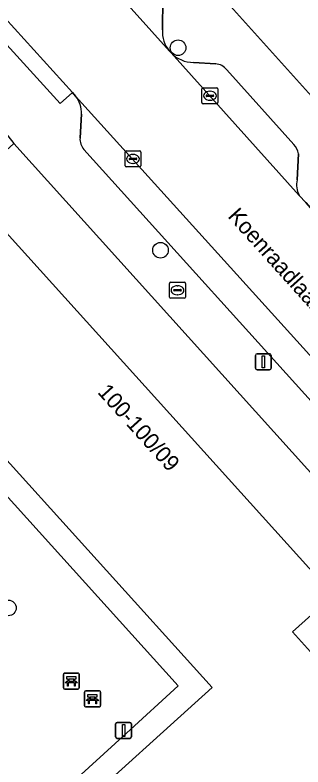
# Model space of a CAD drawing. Extents: x 158352 to 159489, y 383828 to 384603.
# Drawn here: x 159119.47 to 159137.51, y 384115.21 to 384162.33 of the extents above; entities that cross this region are included whole.
import ezdxf

# ---------------------------------------------------------------- set-up
doc = ezdxf.new("R2010")
doc.units = 0
for name, color, linetype in [('IMGEO_Bank', 7, 'Continuous'), ('IMGEO_Boom', 7, 'Continuous'), ('IMGEO_Brandkraan', 7, 'Continuous'), ('IMGEO_Erf', 7, 'Continuous'), ('IMGEO_Groenvoorziening', 7, 'Continuous'), ('IMGEO_Kolk', 7, 'Continuous'), ('IMGEO_Lichtmast', 7, 'Continuous'), ('IMGEO_Openbare_ruimte_label', 7, 'Continuous'), ('IMGEO_Pand', 7, 'Continuous'), ('IMGEO_Pand_nummerreeks', 7, 'Continuous'), ('IMGEO_Parkeervlak_open', 7, 'Continuous'), ('IMGEO_Rijbaan_lokaal_open', 7, 'Continuous'), ('IMGEO_Voetpad_open', 7, 'Continuous')]:
    doc.layers.add(name, color=color, linetype=linetype)

msp = doc.modelspace()

# ---------------------------------------------------------------- linework, layer by layer
at = {"layer": 'IMGEO_Bank'}
for p, q in [((159122.493, 384120.168), (159122.493, 384121.009)), ((159122.493, 384121.009), (159122.493, 384120.168)), ((159122.568, 384121.093), (159123.409, 384121.093)), ((159123.409, 384121.093), (159122.568, 384121.093)), ((159122.802, 384120.599), (159122.802, 384120.705)), ((159122.846, 384120.705), (159122.846, 384120.599)), ((159123.134, 384120.711), (159122.852, 384120.711)), ((159123.14, 384120.599), (159123.14, 384120.705)), ((159123.184, 384120.705), (159123.184, 384120.599)), ((159123.493, 384121.018), (159123.493, 384120.177)), ((159123.493, 384120.177), (159123.493, 384121.018)), ((159123.19, 384120.491), (159122.797, 384120.491)), ((159122.852, 384120.593), (159123.134, 384120.593)), ((159123.418, 384120.093), (159122.577, 384120.093)), ((159122.577, 384120.093), (159123.418, 384120.093)), ((159123.819, 384119.051), (159123.819, 384119.892)), ((159123.819, 384119.892), (159123.819, 384119.051)), ((159123.894, 384119.976), (159124.735, 384119.976)), ((159124.735, 384119.976), (159123.894, 384119.976)), ((159124.819, 384119.901), (159124.819, 384119.06)), ((159124.819, 384119.06), (159124.819, 384119.901)), ((159124.516, 384119.374), (159124.123, 384119.374)), ((159124.128, 384119.482), (159124.128, 384119.588)), ((159124.172, 384119.588), (159124.172, 384119.482)), ((159124.46, 384119.594), (159124.178, 384119.594)), ((159124.178, 384119.476), (159124.46, 384119.476)), ((159124.466, 384119.482), (159124.466, 384119.588)), ((159124.51, 384119.588), (159124.51, 384119.482)), ((159124.744, 384118.976), (159123.903, 384118.976)), ((159123.903, 384118.976), (159124.744, 384118.976))]:
    msp.add_line(p, q, dxfattribs=at)
for points in [[(159122.796, 384120.711), (159122.71, 384120.711), (159122.71, 384120.872), (159123.273, 384120.872), (159123.273, 384120.711), (159123.19, 384120.711)], [(159122.74, 384120.491), (159122.598, 384120.491), (159122.71, 384120.593), (159122.796, 384120.593)], [(159122.79, 384120.484), (159122.79, 384120.277), (159122.747, 384120.277), (159122.747, 384120.484)], [(159123.19, 384120.593), (159123.273, 384120.593), (159123.385, 384120.491), (159123.246, 384120.491)], [(159123.24, 384120.484), (159123.24, 384120.277), (159123.196, 384120.277), (159123.196, 384120.484)], [(159124.122, 384119.594), (159124.036, 384119.594), (159124.036, 384119.755), (159124.599, 384119.755), (159124.599, 384119.594), (159124.516, 384119.594)], [(159124.066, 384119.374), (159123.924, 384119.374), (159124.036, 384119.476), (159124.122, 384119.476)], [(159124.116, 384119.367), (159124.116, 384119.16), (159124.073, 384119.16), (159124.073, 384119.367)], [(159124.516, 384119.476), (159124.599, 384119.476), (159124.711, 384119.374), (159124.572, 384119.374)], [(159124.566, 384119.367), (159124.566, 384119.16), (159124.522, 384119.16), (159124.522, 384119.367)]]:
    msp.add_lwpolyline(points, dxfattribs=at)
for centre, radius, start, end in [((159122.571, 384121.015), 0.0779, 92.4484, 184.2845), ((159122.571, 384121.015), 0.0779, 92.4484, 184.2845), ((159122.795, 384120.704), 0.00671, 2.8957, 87.1043), ((159122.852, 384120.704), 0.00671, 92.8957, 177.1043), ((159123.134, 384120.704), 0.00671, 2.8957, 87.1043), ((159123.191, 384120.704), 0.00671, 92.8957, 177.1043), ((159123.415, 384121.015), 0.0779, 2.4484, 94.2845), ((159123.415, 384121.015), 0.0779, 2.4484, 94.2845), ((159122.571, 384120.171), 0.0779, 182.4484, 274.2845), ((159122.571, 384120.171), 0.0779, 182.4484, 274.2845), ((159122.74, 384120.484), 0.00671, 2.8957, 87.1043), ((159122.797, 384120.484), 0.00671, 92.8957, 177.1043), ((159122.795, 384120.6), 0.00671, 272.8957, 357.1043), ((159122.852, 384120.6), 0.00671, 182.8957, 267.1043), ((159123.134, 384120.6), 0.00671, 272.8957, 357.1043), ((159123.191, 384120.6), 0.00671, 182.8957, 267.1043), ((159123.189, 384120.484), 0.00671, 2.8957, 87.1043), ((159123.246, 384120.484), 0.00671, 92.8957, 177.1043), ((159123.415, 384120.171), 0.0779, 272.4484, 4.2845), ((159123.415, 384120.171), 0.0779, 272.4484, 4.2845), ((159123.897, 384119.898), 0.0779, 92.4484, 184.2845), ((159123.897, 384119.898), 0.0779, 92.4484, 184.2845), ((159124.741, 384119.898), 0.0779, 2.4484, 94.2845), ((159124.741, 384119.898), 0.0779, 2.4484, 94.2845), ((159124.066, 384119.367), 0.00671, 2.8957, 87.1043), ((159124.123, 384119.367), 0.00671, 92.8957, 177.1043), ((159124.121, 384119.587), 0.00671, 2.8957, 87.1043), ((159124.121, 384119.483), 0.00671, 272.8957, 357.1043), ((159124.178, 384119.587), 0.00671, 92.8957, 177.1043), ((159124.178, 384119.483), 0.00671, 182.8957, 267.1043), ((159124.46, 384119.587), 0.00671, 2.8957, 87.1043), ((159124.46, 384119.483), 0.00671, 272.8957, 357.1043), ((159124.517, 384119.587), 0.00671, 92.8957, 177.1043), ((159124.517, 384119.483), 0.00671, 182.8957, 267.1043), ((159124.515, 384119.367), 0.00671, 2.8957, 87.1043), ((159124.572, 384119.367), 0.00671, 92.8957, 177.1043), ((159123.897, 384119.054), 0.0779, 182.4484, 274.2845), ((159123.897, 384119.054), 0.0779, 182.4484, 274.2845), ((159124.741, 384119.054), 0.0779, 272.4484, 4.2845), ((159124.741, 384119.054), 0.0779, 272.4484, 4.2845)]:
    msp.add_arc(centre, radius, start, end, dxfattribs=at)
at = {"layer": 'IMGEO_Boom'}
for centre in [(159129.681, 384160.281), (159128.58, 384147.593), (159119.049, 384125.176)]:
    msp.add_circle(centre, 0.489, dxfattribs=at)
at = {"layer": 'IMGEO_Brandkraan'}
for p, q in [((159129.143, 384144.66), (159129.143, 384145.512)), ((159129.218, 384145.586), (159130.07, 384145.586)), ((159129.631, 384145.366), (159129.656, 384145.366)), ((159130.144, 384145.512), (159130.144, 384144.66)), ((159129.402, 384145.08), (159129.402, 384145.092)), ((159129.84, 384145.043), (159129.442, 384145.043)), ((159129.445, 384145.129), (159129.843, 384145.129)), ((159129.654, 384144.806), (159129.629, 384144.806)), ((159129.886, 384145.092), (159129.886, 384145.08)), ((159130.07, 384144.586), (159129.218, 384144.586))]:
    msp.add_line(p, q, dxfattribs=at)
for points in [[(159129.143, 384144.66), (159129.143, 384145.512)], [(159129.218, 384145.586), (159130.07, 384145.586)], [(159130.144, 384145.512), (159130.144, 384144.66)], [(159130.07, 384144.586), (159129.218, 384144.586)]]:
    msp.add_lwpolyline(points, dxfattribs=at)
for centre, radius, start, end in [((159129.22, 384145.51), 0.0765, 91.552, 178.448), ((159129.22, 384145.51), 0.0765, 91.552, 178.448), ((159130.068, 384145.51), 0.0765, 1.552, 88.448), ((159130.068, 384145.51), 0.0765, 1.552, 88.448), ((159129.442, 384145.089), 0.0403, 85.8775, 175.7526), ((159129.439, 384145.079), 0.0366, 178.938, 274.7102), ((159129.843, 384145.086), 0.043, 264.8664, 352.4533), ((159129.847, 384145.091), 0.0386, 1.7309, 96.639), ((159129.22, 384144.662), 0.0765, 181.552, 268.448), ((159129.22, 384144.662), 0.0765, 181.552, 268.448), ((159130.068, 384144.662), 0.0765, 271.552, 358.448), ((159130.068, 384144.662), 0.0765, 271.552, 358.448)]:
    msp.add_arc(centre, radius, start, end, dxfattribs=at)
for centre, major_axis, ratio, start_param, end_param in [((159129.63, 384145.086), (-0.387, 0.002), 0.722429, 4.712389, 7.853982), ((159129.655, 384145.086), (-0.39, 0.002), 0.717154, 1.570796, 4.712389)]:
    msp.add_ellipse(centre, major_axis=major_axis, ratio=ratio, start_param=start_param, end_param=end_param, dxfattribs=at)
at = {"layer": 'IMGEO_Erf'}
for points in [[(159131.654, 384164.363), (159150.455, 384143.468), (159150.8, 384143.093), (159151.017, 384143.292), (159153.602, 384145.67), (159154.312, 384144.917), (159154.488, 384145.075), (159157.522, 384141.771), (159159.381, 384139.7), (159193.614, 384101.55)], [(159170.001, 384098.199), (159138.943, 384132.588), (159119.386, 384154.284), (159095.118, 384132.138), (159096.787, 384130.292), (159097.388, 384130.835), (159118.125, 384149.559), (159139.41, 384125.979), (159136.844, 384123.679), (159138.721, 384121.597), (159139.469, 384122.281), (159139.757, 384121.966), (159139.136, 384121.408), (159144.13, 384115.877), (159130.563, 384103.623), (159122.891, 384112.116), (159117.482, 384107.143), (159118.998, 384105.435), (159115.784, 384101.697), (159130.559, 384088.899), (159127.303, 384085.236), (159128.738, 384084.132), (159129.666, 384083.603), (159130.604, 384083.249)]]:
    msp.add_lwpolyline(points, dxfattribs=at)
at = {"layer": 'IMGEO_Groenvoorziening'}
msp.add_lwpolyline([(159117.282, 384134.012), (159115.376, 384132.288), (159118.039, 384129.344), (159112.865, 384124.632), (159111.821, 384123.682), (159110.352, 384125.288), (159105.377, 384120.804), (159116.516, 384108.273), (159126.441, 384117.326), (159129.694, 384120.293)], close=True, dxfattribs=at)
at = {"layer": 'IMGEO_Kolk'}
for p, q in [((159131.177, 384156.847), (159131.177, 384157.699)), ((159131.252, 384157.773), (159132.104, 384157.773)), ((159131.665, 384157.553), (159131.69, 384157.553)), ((159132.178, 384157.699), (159132.178, 384156.847)), ((159131.436, 384157.267), (159131.436, 384157.279)), ((159131.874, 384157.23), (159131.476, 384157.23)), ((159131.479, 384157.316), (159131.877, 384157.316)), ((159131.688, 384156.993), (159131.663, 384156.993)), ((159131.92, 384157.279), (159131.92, 384157.267)), ((159132.104, 384156.773), (159131.252, 384156.773)), ((159126.356, 384152.891), (159126.356, 384153.743)), ((159126.431, 384153.817), (159127.283, 384153.817)), ((159127.357, 384153.743), (159127.357, 384152.891)), ((159126.615, 384153.311), (159126.615, 384153.323)), ((159127.053, 384153.274), (159126.655, 384153.274)), ((159126.658, 384153.36), (159127.056, 384153.36)), ((159126.844, 384153.597), (159126.869, 384153.597)), ((159127.099, 384153.323), (159127.099, 384153.311)), ((159127.283, 384152.817), (159126.431, 384152.817)), ((159126.867, 384153.037), (159126.842, 384153.037))]:
    msp.add_line(p, q, dxfattribs=at)
for points in [[(159131.177, 384156.847), (159131.177, 384157.699)], [(159131.252, 384157.773), (159132.104, 384157.773)], [(159132.178, 384157.699), (159132.178, 384156.847)], [(159132.104, 384156.773), (159131.252, 384156.773)], [(159126.356, 384152.891), (159126.356, 384153.743)], [(159126.431, 384153.817), (159127.283, 384153.817)], [(159127.357, 384153.743), (159127.357, 384152.891)], [(159127.283, 384152.817), (159126.431, 384152.817)]]:
    msp.add_lwpolyline(points, dxfattribs=at)
for centre, radius, start, end in [((159131.254, 384157.697), 0.0765, 91.552, 178.448), ((159131.254, 384157.697), 0.0765, 91.552, 178.448), ((159132.102, 384157.697), 0.0765, 1.552, 88.448), ((159132.102, 384157.697), 0.0765, 1.552, 88.448), ((159131.476, 384157.276), 0.0403, 85.8775, 175.7526), ((159131.473, 384157.266), 0.0366, 178.938, 274.7102), ((159131.877, 384157.273), 0.043, 264.8664, 352.4533), ((159131.881, 384157.278), 0.0386, 1.7309, 96.639), ((159131.254, 384156.849), 0.0765, 181.552, 268.448), ((159131.254, 384156.849), 0.0765, 181.552, 268.448), ((159132.102, 384156.849), 0.0765, 271.552, 358.448), ((159132.102, 384156.849), 0.0765, 271.552, 358.448), ((159126.433, 384153.741), 0.0765, 91.552, 178.448), ((159126.433, 384153.741), 0.0765, 91.552, 178.448), ((159127.281, 384153.741), 0.0765, 1.552, 88.448), ((159127.281, 384153.741), 0.0765, 1.552, 88.448), ((159126.655, 384153.32), 0.0403, 85.8775, 175.7526), ((159126.652, 384153.31), 0.0366, 178.938, 274.7102), ((159127.056, 384153.317), 0.043, 264.8664, 352.4533), ((159127.06, 384153.322), 0.0386, 1.7309, 96.639), ((159126.433, 384152.893), 0.0765, 181.552, 268.448), ((159126.433, 384152.893), 0.0765, 181.552, 268.448), ((159127.281, 384152.893), 0.0765, 271.552, 358.448), ((159127.281, 384152.893), 0.0765, 271.552, 358.448)]:
    msp.add_arc(centre, radius, start, end, dxfattribs=at)
for centre, major_axis, ratio, start_param, end_param in [((159131.664, 384157.273), (-0.387, 0.002), 0.722429, 4.712389, 7.853982), ((159131.689, 384157.273), (-0.39, 0.002), 0.717154, 1.570796, 4.712389), ((159126.843, 384153.317), (-0.387, 0.002), 0.722429, 4.712389, 7.853982), ((159126.868, 384153.317), (-0.39, 0.002), 0.717154, 1.570796, 4.712389)]:
    msp.add_ellipse(centre, major_axis=major_axis, ratio=ratio, start_param=start_param, end_param=end_param, dxfattribs=at)
at = {"layer": 'IMGEO_Lichtmast'}
for p, q in [((159134.529, 384140.203), (159134.529, 384141.003)), ((159134.529, 384141.003), (159134.529, 384140.203)), ((159134.629, 384141.103), (159135.419, 384141.103)), ((159135.419, 384141.103), (159134.629, 384141.103)), ((159135.519, 384141.003), (159135.519, 384140.203)), ((159135.519, 384140.203), (159135.519, 384141.003)), ((159135.419, 384140.103), (159134.629, 384140.103)), ((159134.629, 384140.103), (159135.419, 384140.103)), ((159125.769, 384117.103), (159125.769, 384117.903)), ((159125.769, 384117.903), (159125.769, 384117.103)), ((159125.869, 384118.003), (159126.659, 384118.003)), ((159126.659, 384118.003), (159125.869, 384118.003)), ((159126.759, 384117.903), (159126.759, 384117.103)), ((159126.759, 384117.103), (159126.759, 384117.903)), ((159126.659, 384117.003), (159125.869, 384117.003)), ((159125.869, 384117.003), (159126.659, 384117.003))]:
    msp.add_line(p, q, dxfattribs=at)
for points in [[(159134.949, 384140.978), (159135.099, 384140.978), (159135.099, 384140.228), (159134.949, 384140.228), (159134.949, 384140.978)], [(159126.189, 384117.878), (159126.339, 384117.878), (159126.339, 384117.128), (159126.189, 384117.128), (159126.189, 384117.878)]]:
    msp.add_lwpolyline(points, dxfattribs=at)
for centre, start, end in [((159134.629, 384141.003), 90, 180), ((159134.629, 384141.003), 90, 180), ((159135.419, 384141.003), 0, 90), ((159135.419, 384141.003), 360, 90), ((159134.629, 384140.203), 180, 270), ((159134.629, 384140.203), 180, 270), ((159135.419, 384140.203), 270, 0), ((159135.419, 384140.203), 270, 0), ((159125.869, 384117.903), 90, 180), ((159125.869, 384117.903), 90, 180), ((159126.659, 384117.903), 0, 90), ((159126.659, 384117.903), 360, 90), ((159125.869, 384117.103), 180, 270), ((159125.869, 384117.103), 180, 270), ((159126.659, 384117.103), 270, 0), ((159126.659, 384117.103), 270, 0)]:
    msp.add_arc(centre, 0.1, start, end, dxfattribs=at)
at = {"layer": 'IMGEO_Pand'}
msp.add_lwpolyline([(159118.125, 384149.559), (159097.388, 384130.835), (159104.931, 384122.493), (159110.42, 384127.456), (159109.234, 384128.768), (159117.389, 384136.145), (159131.826, 384120.187), (159122.891, 384112.116), (159130.563, 384103.623), (159144.13, 384115.877), (159139.136, 384121.408), (159139.757, 384121.966), (159139.469, 384122.281), (159138.721, 384121.597), (159136.844, 384123.679), (159139.41, 384125.979)], close=True, dxfattribs=at)
at = {"layer": 'IMGEO_Parkeervlak_open'}
for points in [[(159116.013, 384174.683), (159129.144, 384160.063)], [(159128.697, 384161.403), (159128.703, 384161.851), (159128.718, 384162.938)], [(159129.243, 384159.954), (159137.275, 384151.031)], [(159132.038, 384159.268), (159130.652, 384159.366)], [(159136.925, 384154.222), (159132.726, 384158.902)], [(159162.765, 384111.099), (159164.541, 384110.954), (159165.33, 384110.726), (159164.461, 384111.685), (159123.264, 384157.258)], [(159123.621, 384156.12), (159123.539, 384154.634)], [(159123.785, 384153.913), (159139.959, 384135.988), (159143.341, 384132.176), (159149.002, 384125.887), (159149.734, 384126.536)], [(159137.137, 384152.014), (159137.217, 384153.627)]]:
    msp.add_lwpolyline(points, dxfattribs=at)
for centre, radius, start, end in [((159130.632, 384161.304), 1.938, 177.0737, 219.8218), ((159130.631, 384161.299), 1.933, 224.0886, 270.6082), ((159131.994, 384158.355), 0.914, 36.7492, 87.2269), ((159121.864, 384156.194), 1.758, 357.5912, 37.243), ((159124.447, 384154.541), 0.912, 174.1605, 223.518), ((159136.32, 384153.556), 0.899, 4.5168, 47.7628), ((159138.488, 384151.703), 1.387, 167.0211, 208.9616)]:
    msp.add_arc(centre, radius, start, end, dxfattribs=at)
at = {"layer": 'IMGEO_Rijbaan_lokaal_open'}
msp.add_lwpolyline([(159123.06, 384157.482), (159123.264, 384157.258), (159164.461, 384111.685), (159168.92, 384115.717), (159152.77, 384133.76), (159147.919, 384139.166), (159138.144, 384150.063), (159137.681, 384150.579), (159137.275, 384151.031), (159129.243, 384159.954), (159129.144, 384160.063), (159116.013, 384174.683), (159115.905, 384174.803), (159103.647, 384188.361), (159102.012, 384190.158), (159097.375, 384185.97), (159116.308, 384164.973), (159116.392, 384164.857)], close=True, dxfattribs=at)
at = {"layer": 'IMGEO_Voetpad_open'}
for points in [[(159149.672, 384140.728), (159151.688, 384142.548), (159151.017, 384143.292), (159150.8, 384143.093), (159150.455, 384143.468), (159131.654, 384164.363), (159128.785, 384167.551), (159128.116, 384168.294), (159127.643, 384168.82), (159105.763, 384193.159)], [(159128.718, 384162.938), (159128.703, 384161.851), (159128.697, 384161.403)], [(159123.264, 384157.258), (159123.06, 384157.482), (159122.289, 384156.785), (159118.955, 384160.473), (159116.049, 384158.327), (159117.195, 384157.07), (159119.386, 384154.284), (159138.943, 384132.588), (159170.001, 384098.199), (159190.797, 384075.301), (159192.982, 384077.364), (159174.378, 384097.817), (159166.789, 384106.226)], [(159129.144, 384160.063), (159129.243, 384159.954)], [(159130.652, 384159.366), (159132.038, 384159.268)], [(159132.726, 384158.902), (159136.925, 384154.222)], [(159123.539, 384154.634), (159123.621, 384156.12)], [(159149.734, 384126.536), (159149.002, 384125.887), (159143.341, 384132.176), (159139.959, 384135.988), (159123.785, 384153.913)], [(159137.217, 384153.627), (159137.137, 384152.014)], [(159137.275, 384151.031), (159137.681, 384150.579), (159138.144, 384150.063)]]:
    msp.add_lwpolyline(points, dxfattribs=at)
for points in [[(159123.06, 384157.482), (159116.392, 384164.857), (159115.621, 384164.16), (159118.955, 384160.473), (159122.289, 384156.785)], [(159117.389, 384136.145), (159109.234, 384128.768), (159110.42, 384127.456), (159104.931, 384122.493), (159104.33, 384121.95), (159096.787, 384130.292), (159095.737, 384129.344), (159103.673, 384120.468), (159103.655, 384120.452), (159112.717, 384110.233), (159111.81, 384109.255), (159098.304, 384094.647), (159099.466, 384093.575), (159113.05, 384108.127), (159113.862, 384108.966), (159117.196, 384105.226), (159111.66, 384098.786), (159112.589, 384097.98), (159115.784, 384101.697), (159118.998, 384105.435), (159117.482, 384107.143), (159122.891, 384112.116), (159131.826, 384120.187)], [(159115.376, 384132.288), (159117.282, 384134.012), (159129.694, 384120.293), (159126.441, 384117.326), (159116.516, 384108.273), (159105.377, 384120.804), (159110.352, 384125.288), (159111.821, 384123.682), (159112.865, 384124.632), (159118.039, 384129.344)]]:
    msp.add_lwpolyline(points, close=True, dxfattribs=at)
for centre, radius, start, end in [((159130.632, 384161.304), 1.938, 177.0737, 219.8218), ((159130.631, 384161.299), 1.933, 224.0886, 270.6082), ((159131.994, 384158.355), 0.914, 36.7492, 87.2269), ((159121.864, 384156.194), 1.758, 357.5912, 37.243), ((159124.447, 384154.541), 0.912, 174.1605, 223.518), ((159136.32, 384153.556), 0.899, 4.5168, 47.7628), ((159138.488, 384151.703), 1.387, 167.0211, 208.9616)]:
    msp.add_arc(centre, radius, start, end, dxfattribs=at)

# ---------------------------------------------------------------- texts
at = {"layer": 'IMGEO_Openbare_ruimte_label'}
msp.add_text('Koenraadlaan', height=1, rotation=311.9617, dxfattribs=at).set_placement((159132.748, 384149.692))
at = {"layer": 'IMGEO_Pand_nummerreeks'}
msp.add_text('100-100/09', height=1, rotation=312.0721, dxfattribs=at).set_placement((159124.59, 384138.666))

doc.saveas('drawing.dxf')
